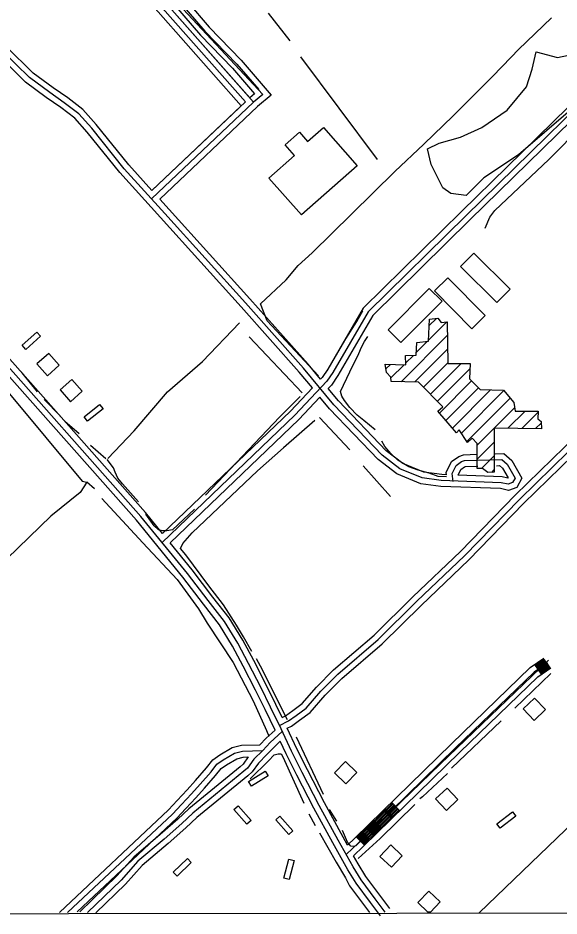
# Model space of a CAD drawing. Extents: x 3297772 to 3335630, y 634068 to 659439.
# Drawn here: x 3307569 to 3308939, y 639447 to 641721 of the extents above; entities that cross this region are included whole.
import ezdxf

# ---------------------------------------------------------------- set-up
doc = ezdxf.new("R2010")
doc.units = 0
for name, color, linetype in [('V-BLDG-OTLN', 7, 'Continuous'), ('V-GRID-FRAM', 7, 'Continuous'), ('V-ROAD-CNTR', 7, 'Continuous'), ('V-SITE-VEGE', 7, 'Continuous'), ('V-TOPO-SHOR', 7, 'Continuous')]:
    doc.layers.add(name, color=color, linetype=linetype)

msp = doc.modelspace()

# ---------------------------------------------------------------- linework, layer by layer
at = {"layer": 'V-BLDG-OTLN'}
for p, q in [((3308609.7, 640941.6), (3308628.1, 640959.9)), ((3308607.9, 640904.4), (3308654.9, 640951.4)), ((3308538.5, 640799.6), (3308656.2, 640917.3)), ((3308577.6, 640874), (3308605.8, 640902.2)), ((3308550.5, 640847), (3308569.8, 640866.3)), ((3308573.1, 640798.9), (3308656.6, 640882.3)), ((3308500.4, 640832.2), (3308511.6, 640843.4)), ((3308512.9, 640809.4), (3308546.2, 640842.7)), ((3308595.6, 640786), (3308656.9, 640847.3)), ((3308613.1, 640768.2), (3308690.7, 640845.8)), ((3308630.6, 640750.3), (3308712.8, 640832.5)), ((3308636, 640720.3), (3308717.4, 640801.7)), ((3308652.3, 640701.3), (3308734.8, 640783.8)), ((3308668.7, 640682.3), (3308765.5, 640779.1)), ((3308691.4, 640669.6), (3308798.8, 640777.1)), ((3308705.5, 640648.4), (3308814.8, 640757.7)), ((3308774.4, 640682), (3308826, 640733.5)), ((3308809.4, 640681.6), (3308852.9, 640725.1)), ((3308844.3, 640681.1), (3308885.6, 640722.4)), ((3308731.3, 640638.9), (3308774.4, 640682)), ((3308879.2, 640680.7), (3308893.3, 640694.8)), ((3308731.4, 640603.6), (3308774.6, 640646.8)), ((3308742.7, 640579.6), (3308774.7, 640611.5)), ((3308768.5, 640570), (3308774.8, 640576.3)), ((3308613.3, 639456.4), (3308606.8, 639456.4))]:
    msp.add_line(p, q, dxfattribs=at)
for points in [[(3308427.7, 641346.6), (3308286.3, 641221.8), (3308203.9, 641315.1), (3308268.7, 641372.3), (3308244.9, 641399.2), (3308281.3, 641431.3), (3308302.1, 641407.7), (3308342.4, 641443.2)], [(3308814.8, 641034), (3308723, 641124.9), (3308689.5, 641091), (3308781.3, 641000.1)], [(3308751.7, 640967.1), (3308657.1, 641062.6), (3308623.6, 641029.5), (3308718.2, 640933.9)], [(3308610.2, 641035.8), (3308506, 640930.9), (3308538.3, 640898.7), (3308642.6, 641003.6)], [(3308774.4, 640682), (3308774.8, 640570.3), (3308758.7, 640569.5), (3308744.8, 640579.5), (3308731.4, 640579.8), (3308731.3, 640643), (3308718.5, 640656.6), (3308707.1, 640646), (3308685.9, 640677.8), (3308679, 640670.3), (3308631.9, 640725), (3308644.5, 640736.2), (3308583.2, 640798.7), (3308513.8, 640800.1), (3308512.8, 640811), (3308501.7, 640822.6), (3308498.7, 640843.7), (3308550.7, 640842.6), (3308549.5, 640865.7), (3308577.2, 640866.4), (3308578.7, 640898.9), (3308607.8, 640902.5), (3308610.6, 640958.2), (3308631.8, 640960.3), (3308640, 640949.4), (3308655.8, 640951.5), (3308657, 640845.9), (3308713.3, 640845.6), (3308712, 640807.2), (3308738.8, 640779.7), (3308797.8, 640778.3), (3308824, 640746.6), (3308827.2, 640725.2), (3308885.6, 640724.9), (3308885.2, 640705.7), (3308893, 640698.9), (3308894.3, 640680.5)], [(3307579.3, 640892), (3307616.7, 640925.2), (3307626, 640914.7), (3307588.6, 640881.5)], [(3307616.5, 640844.6), (3307643.1, 640814.7), (3307673, 640841.2), (3307646.4, 640871.1)], [(3307675.1, 640778.9), (3307701.6, 640749), (3307731.5, 640775.5), (3307705, 640805.4)], [(3307736, 640710.8), (3307775.3, 640741.7), (3307784, 640730.7), (3307744.7, 640699.8)], [(3308875.3, 639941.8), (3308904.3, 639969.3), (3308876.8, 639998.4), (3308847.8, 639970.9)], [(3308370.2, 639809.1), (3308399.1, 639781.4), (3308426.8, 639810.3), (3308397.9, 639838)], [(3308152.3, 639786.9), (3308194.7, 639813.3), (3308202.1, 639801.5), (3308159.7, 639775)], [(3308653.4, 639714.1), (3308682.5, 639741.6), (3308655, 639770.6), (3308625.9, 639743.1)], [(3308126, 639725.9), (3308158.8, 639688.1), (3308148.2, 639678.9), (3308115.5, 639716.7)], [(3308781, 639679.8), (3308820.4, 639710.5), (3308829.1, 639699.5), (3308789.6, 639668.8)], [(3308231.8, 639699.5), (3308265, 639662.2), (3308254.5, 639652.9), (3308221.3, 639690.2)], [(3308485.1, 639597.7), (3308514.2, 639570.3), (3308541.7, 639599.3), (3308512.6, 639626.8)], [(3307962, 639557.6), (3307997.9, 639592.4), (3308007.6, 639582.3), (3307971.7, 639547.5)], [(3308268.2, 639587), (3308255, 639538.8), (3308241.5, 639542.4), (3308254.7, 639590.7)]]:
    msp.add_lwpolyline(points, close=True, dxfattribs=at)
for points in [[(3308581.2, 639480.6), (3308608.7, 639509.7), (3308637.7, 639482.2), (3308613.3, 639456.4)], [(3308606.8, 639456.4), (3308581.2, 639480.6)]]:
    msp.add_lwpolyline(points, dxfattribs=at)
at = {"layer": 'V-GRID-FRAM'}
msp.add_lwpolyline([(3301870.2, 657630.6), (3333425.5, 657662.7), (3333452, 639478.7), (3301880.8, 639446.5), (3301870.2, 657630.6)], dxfattribs=at)
at = {"layer": 'V-ROAD-CNTR'}
for p, q in [((3308876.6, 640083.2), (3308893.8, 640058.6)), ((3308514.8, 639734.8), (3308535.7, 639713.3)), ((3308425.3, 639647.5), (3308446.3, 639626))]:
    msp.add_line(p, q, dxfattribs=at)
for points in [[(3307696.5, 642113.7), (3307784, 642006.2), (3307875.2, 641901.3), (3307942.8, 641826.2), (3308052.8, 641697.4), (3308134.2, 641613.6), (3308210.1, 641525.6)], [(3307673.3, 642094.7), (3307761.1, 641986.9), (3307852.7, 641881.4), (3307920.3, 641806.4), (3308030.6, 641677.2), (3308112, 641593.3), (3308167.6, 641528.9)], [(3307682.7, 642105.7), (3307963.2, 641768.8), (3308188.4, 641526.9), (3308165.4, 641507.4)], [(3307684.9, 642104.2), (3307772.5, 641996.5), (3307863.9, 641891.4), (3307931.5, 641816.3), (3308041.7, 641687.3), (3308123.1, 641603.4), (3308178.2, 641539.6)], [(3307907.1, 641262.5), (3308165.4, 641507.4), (3307945.8, 641755.8), (3307835, 641879.3), (3307645.2, 642070.8)], [(3307645.2, 642070.8), (3307835, 641879.3), (3307945.8, 641755.8), (3308155.5, 641518.6)], [(3307623.9, 642049.7), (3307813.1, 641858.7), (3307923.4, 641735.8), (3308133.7, 641498)], [(3307907.9, 641284), (3308144.6, 641508.3), (3307934.6, 641745.8), (3307824.1, 641869), (3307634.6, 642060.2)], [(3308314, 640783.7), (3308280.5, 640824.1), (3308133.5, 640989.6), (3307929.4, 641215.8), (3307826.3, 641329), (3307743.8, 641431.7), (3307712.6, 641467.1), (3307676.9, 641493.9), (3307640.3, 641519.4), (3307587.9, 641558.3), (3307518.3, 641626.6), (3307504.2, 641639.2), (3307360.1, 641817.2)], [(3307907.9, 641284), (3307849.1, 641348.5), (3307766.8, 641451), (3307733.1, 641489.2), (3307694.5, 641518.2), (3307657.8, 641543.8), (3307607.4, 641581.1), (3307538.9, 641648.4), (3307526.1, 641660), (3307383.5, 641836)], [(3308230.5, 639929.4), (3308253.4, 639940.6), (3308273.1, 639954.7), (3308298.4, 639973.2), (3308335.9, 640016.1), (3308378.2, 640059.3), (3308480.3, 640146.8), (3308579, 640243.8), (3308699.6, 640358.9), (3308838.3, 640501.4), (3308962.9, 640623.2), (3309078.5, 640734), (3309213.9, 640867.6), (3309333.6, 640990.5), (3309442.1, 641090), (3309458.2, 641104.8), (3309478.5, 641129.4), (3309697.8, 641358.7), (3309816.1, 641482.4), (3309906.1, 641578.7), (3309948.9, 641619.7), (3310092, 641753)], [(3308237.5, 639949.5), (3308245.7, 639953.5), (3308264.3, 639966.9), (3308288.2, 639984.4), (3308324.9, 640026.3), (3308368, 640070.3), (3308470.2, 640157.9), (3308568.6, 640254.5), (3308689, 640369.5), (3308827.7, 640512), (3308952.4, 640634), (3309068, 640744.7), (3309203.3, 640878.2), (3309323.2, 641001.3), (3309432, 641101.1), (3309447.3, 641115.2), (3309467.3, 641139.4), (3309687, 641369.1), (3309805.2, 641492.7), (3309895.4, 641589.3), (3309938.6, 641630.6), (3310076.2, 641758.7)], [(3308250.4, 639922.4), (3308261.2, 639927.6), (3308281.9, 639942.6), (3308308.6, 639962.1), (3308346.9, 640005.9), (3308388.5, 640048.3), (3308490.5, 640135.8), (3308589.5, 640233), (3308710.1, 640348.2), (3308848.9, 640490.8), (3308973.3, 640612.5), (3309089, 640723.2), (3309224.6, 640857), (3309344.1, 640979.8), (3309452.3, 641079), (3309469.1, 641094.5), (3309489.8, 641119.5), (3309708.6, 641348.4), (3309827, 641472.1), (3309916.7, 641568.2), (3309959.2, 641608.8), (3310076.8, 641718.3)], [(3309439.2, 641373.1), (3309409.8, 641427.6), (3309154.5, 641682.9), (3308692, 641230.7), (3308443, 640985.7), (3308353, 640831.2), (3308338.7, 640810), (3308334.7, 640805.7)], [(3309426, 641365.9), (3309397.6, 641418.5), (3309154.4, 641661.8), (3308702.5, 641220), (3308455, 640976.5), (3308365.7, 640823.3), (3308350.5, 640800.6), (3308269.5, 640714.7), (3307933.5, 640392.8)], [(3308670.6, 640547.1), (3308668.3, 640566.8), (3308678, 640587.7), (3308692.1, 640597.2), (3308699.4, 640599.9), (3308793.5, 640602.3), (3308807.5, 640590.5), (3308827.3, 640555.1), (3308821.2, 640544), (3308809.6, 640540.1), (3308792.5, 640543.8), (3308640.3, 640549.4), (3308592.3, 640555.8), (3308535.3, 640579.1), (3308491, 640613.7), (3308368.7, 640741.3), (3308291.9, 640833.9), (3308144.6, 640999.6), (3307940.5, 641225.9), (3307837.7, 641338.7), (3307755.3, 641441.4), (3307722.9, 641478.2), (3307685.7, 641506), (3307649.1, 641531.6), (3307597.6, 641569.7), (3307528.6, 641637.5)], [(3309412.8, 641358.8), (3309385.5, 641409.5), (3309154.3, 641640.7), (3308713, 641209.3), (3308466.9, 640967.2), (3308378.4, 640815.3), (3308362.3, 640791.2), (3308354, 640782.5)], [(3308167.6, 641528.9), (3308155.5, 641518.6)], [(3308210.1, 641525.6), (3308175.4, 641496.2)], [(3307934.8, 640414.9), (3307891.4, 640468.2), (3307495.5, 640914.5), (3307424.4, 640988.4), (3307271.9, 641160.4), (3307168.5, 641277.8), (3306983.7, 641480.8)], [(3307907.9, 641284), (3308133.7, 641498)], [(3307928.1, 641261.8), (3308175.4, 641496.2)], [(3308219.6, 639917.4), (3308194.7, 639969.2), (3308170.3, 640018.9), (3308139, 640079.4), (3308112.2, 640130.3), (3308078.9, 640184.2), (3308038.1, 640236), (3307986.2, 640304.3), (3307868.5, 640448.8), (3307473.5, 640894.1), (3307402.4, 640968), (3307249.4, 641140.5), (3307146.2, 641257.8), (3306961.5, 641460.6)], [(3308498.3, 639456.3), (3308473.2, 639490), (3308437.4, 639538.3), (3308417, 639571.3), (3308379, 639639), (3308331.4, 639726.6), (3308288.4, 639810.1), (3308261.3, 639863.7), (3308234.7, 639920.4), (3308208.2, 639975.7), (3308183.7, 640025.7), (3308152.3, 640086.3), (3308125.2, 640137.8), (3308091.2, 640192.8), (3308050, 640245.2), (3307998, 640313.6), (3307879.9, 640458.5), (3307484.5, 640904.3), (3307413.4, 640978.2), (3307260.7, 641150.5), (3307157.3, 641267.8), (3306972.6, 641470.7)], [(3308334.7, 640805.7), (3308303.2, 640843.6), (3308155.8, 641009.6), (3307951.6, 641235.9), (3307928.1, 641261.8)], [(3308314, 640783.7), (3308258.9, 640725.2), (3307934.8, 640414.9)], [(3308653.5, 640563.9), (3308641.6, 640564.4), (3308596.2, 640570.4), (3308542.9, 640592.2), (3308501.1, 640624.9), (3308379.9, 640751.3), (3308354, 640782.5)], [(3308333.3, 640760.5), (3308280.2, 640704.1), (3307953.8, 640391.5)], [(3308777.2, 640616.9), (3308798.8, 640617.4), (3308819.3, 640600.2), (3308844.5, 640555.1), (3308831.5, 640531.6), (3308810.4, 640524.5), (3308790.6, 640528.9), (3308639, 640534.4), (3308588.4, 640541.2), (3308527.7, 640566), (3308480.9, 640602.6), (3308357.5, 640731.3), (3308333.3, 640760.5)], [(3308653.5, 640563.9), (3308652.9, 640569.3), (3308666.1, 640597.8), (3308685.3, 640610.6), (3308696.5, 640614.8), (3308730.9, 640615.7)], [(3308780.1, 640586.9), (3308788.2, 640587.1), (3308795.8, 640580.8), (3308809.7, 640555.9), (3308808.7, 640555.6), (3308794.4, 640558.8), (3308683, 640562.8)], [(3308683, 640562.8), (3308689.8, 640577.6), (3308699, 640583.7), (3308702.2, 640584.9), (3308732.7, 640585.7)], [(3308237.5, 639949.5), (3308221.7, 639982.3), (3308197.1, 640032.4), (3308165.5, 640093.3), (3308138.2, 640145.2), (3308103.5, 640201.4), (3308061.9, 640254.4), (3308009.8, 640322.9), (3307953.8, 640391.5)], [(3308403.3, 639626.4), (3308421.7, 639643.9), (3308666.5, 639882.8), (3308865.7, 640075.5), (3308900.5, 640099.9)], [(3308878.3, 640080.7), (3308902.2, 640097.4)], [(3308880.1, 640078.3), (3308903.9, 640095)], [(3308881.8, 640075.8), (3308905.6, 640092.5)], [(3308883.5, 640073.3), (3308907.4, 640090)], [(3308909.1, 640087.6), (3308875.3, 640063.9), (3308676.9, 639872.1), (3308432.1, 639633.1), (3308399.6, 639602.2)], [(3308418.4, 639599.4), (3308442.5, 639622.3), (3308687.4, 639861.3), (3308884.9, 640052.3), (3308917.7, 640075.3)], [(3308885.2, 640070.9), (3308909.1, 640087.6)], [(3308886.9, 640068.4), (3308910.8, 640085.1)], [(3308888.7, 640066), (3308912.5, 640082.7)], [(3308890.4, 640063.5), (3308914.2, 640080.2)], [(3308892.1, 640061), (3308916, 640077.8)], [(3308237.9, 639913.7), (3308207.3, 639886), (3308188.3, 639865.7), (3308166.1, 639843.4), (3308150.1, 639821.4), (3308140.8, 639813), (3308011.5, 639707.1), (3307983.8, 639680.8), (3307938.8, 639641.3), (3307872.2, 639585.1), (3307829.9, 639537.6), (3307744.9, 639455.5)], [(3308219.6, 639917.4), (3308196.7, 639896.7), (3308181.4, 639880.3)], [(3308403.3, 639626.4), (3308392.1, 639646.3), (3308344.6, 639733.6), (3308301.8, 639816.9), (3308274.8, 639870.3), (3308250.4, 639922.4)], [(3308232.9, 639889), (3308217.8, 639875.3), (3308199.1, 639855.3), (3308177.5, 639833.6), (3308161.3, 639811.4), (3308150.6, 639801.7), (3308021.5, 639695.8), (3307993.9, 639669.7), (3307948.6, 639629.9), (3307882.7, 639574.3), (3307840.8, 639527.2), (3307765.9, 639455)], [(3308486.2, 639447.3), (3308461.2, 639481.1), (3308424.9, 639529.9), (3308404.1, 639563.7), (3308365.9, 639631.8), (3308318.1, 639719.6), (3308275, 639803.3), (3308247.8, 639857.1), (3308232.9, 639889)], [(3307673.7, 639455.8), (3307949.6, 639715.5), (3307972, 639739.2), (3307996.9, 639765.7), (3308018.5, 639790.1), (3308046, 639821.5), (3308062, 639841.8), (3308080, 639854.8), (3308111.3, 639873), (3308135, 639878.9), (3308181.4, 639880.3)], [(3307694, 639455.5), (3307960.1, 639704.9), (3307982.9, 639728.9), (3308007.9, 639755.6), (3308029.7, 639780.2), (3308057.5, 639811.9), (3308072.5, 639830.8), (3308088.2, 639842.2), (3308117, 639858.9), (3308137, 639864), (3308188.1, 639865.5)], [(3307718.3, 639457.6), (3307970.7, 639694.2), (3307993.8, 639718.6), (3308019, 639745.5), (3308041, 639770.3), (3308069.1, 639802.3), (3308083, 639819.9), (3308096.4, 639829.6), (3308122.7, 639844.9), (3308139.1, 639849), (3308151.9, 639849.4)], [(3308151.9, 639849.4), (3308138.9, 639831.5), (3308131, 639824.4), (3308001.6, 639718.3), (3307973.7, 639691.9), (3307929, 639652.6), (3307861.7, 639595.9), (3307819.1, 639548), (3307725, 639457.2)], [(3308427.4, 639645.4), (3308516.9, 639732.7)], [(3308429.5, 639643.2), (3308519, 639730.5)], [(3308431.6, 639641.1), (3308521.1, 639728.4)], [(3308433.7, 639638.9), (3308523.2, 639726.2)], [(3308435.8, 639636.8), (3308525.3, 639724.1)], [(3308437.9, 639634.6), (3308527.4, 639721.9)], [(3308440, 639632.5), (3308529.5, 639719.8)], [(3308442.1, 639630.3), (3308531.5, 639717.6)], [(3308444.2, 639628.2), (3308533.6, 639715.5)], [(3308510.3, 639465.2), (3308485.3, 639499), (3308449.8, 639546.8), (3308429.9, 639578.9), (3308418.4, 639599.4)]]:
    msp.add_lwpolyline(points, dxfattribs=at)
at = {"layer": 'V-SITE-VEGE'}
msp.add_lwpolyline([(3308973.9, 641492.5), (3308836.3, 641374.5), (3308747.9, 641315.5), (3308703.7, 641271.2), (3308664.4, 641276.1), (3308644.7, 641290.9), (3308615.3, 641349.9), (3308605.4, 641389.2), (3308634.9, 641404), (3308689, 641418.7), (3308743, 641443.3), (3308806.9, 641487.5), (3308856, 641546.5), (3308870.7, 641590.8), (3308880.5, 641635), (3308934.6, 641620.3), (3308978.8, 641630.1)], dxfattribs=at)
at = {"layer": 'V-TOPO-SHOR'}
for p, q in [((3308202, 641732.5), (3308257.3, 641662.8)), ((3308283.7, 641621.9), (3308478.4, 641362.4)), ((3308153.9, 640913), (3308288.5, 640771.2)), ((3307618.1, 640773.6), (3307579.6, 640821.7)), ((3307675.7, 640713.6), (3307634.9, 640754.4)), ((3308331.8, 640708.8), (3308408.7, 640627.1)), ((3307723.8, 640667.9), (3307687.7, 640699.1)), ((3307752.6, 640639.1), (3307791.1, 640605.4)), ((3308442.3, 640586.2), (3308512, 640509.3)), ((3307762.5, 640528.4), (3307743, 640545.3)), ((3308826.9, 639973.3), (3308918.3, 640061.1)), ((3308666.2, 639821.3), (3308792.3, 639941.2)), ((3308342.3, 639754.5), (3308274.3, 639899.2)), ((3308305.2, 639705.1), (3308321.3, 639675.4)), ((3308375.7, 639686.5), (3308357.1, 639716.2))]:
    msp.add_line(p, q, dxfattribs=at)
for points in [[(3308919.6, 641720.7), (3308836, 641640.8), (3308817.1, 641621.4), (3308770, 641572.3), (3308740.3, 641542.9), (3308670.8, 641473.2), (3308595.9, 641401.3), (3308522.6, 641332), (3308413.8, 641225.1), (3308313.2, 641126), (3308278, 641094)], [(3308751.4, 641188.2), (3308763.8, 641216.2), (3308776.2, 641233.3), (3308913.1, 641362.3), (3308998.6, 641449.4), (3309155.6, 641608)], [(3308329.4, 640814.5), (3308199.6, 640953.9), (3308182.8, 640997.1), (3308247.7, 641057.2), (3308278, 641094)], [(3308351.8, 640827.1), (3308398.4, 640908), (3308426.4, 640952.3), (3308442, 640978.7)], [(3307795.9, 640605.4), (3307863.2, 640675.1), (3307947.3, 640773.6), (3308036.2, 640850.5), (3308129.9, 640949.1)], [(3308473.1, 640677.9), (3308444.3, 640701.2), (3308427.2, 640715.2), (3308409.3, 640734.6), (3308395.3, 640751.7), (3308388.3, 640762.6), (3308385.2, 640775), (3308409.3, 640824.8), (3308431.9, 640870.7), (3308438.9, 640887), (3308445.9, 640901.7), (3308454.4, 640914.2)], [(3307454.6, 640879.4), (3307731, 640547.7), (3307743, 640545.3), (3307726.2, 640518.9), (3307651.7, 640458.8), (3307346.5, 640163.3), (3307178.3, 640016.7), (3306772.2, 639653.8), (3306543.9, 639451.9)], [(3308043.1, 640512.3), (3308231, 640710.1), (3308283, 640762)], [(3308320, 640701.4), (3308240.9, 640632.2), (3308175.4, 640574.1)], [(3308653.4, 640558.9), (3308632.4, 640559.7), (3308609.9, 640568.3), (3308581.9, 640576), (3308558.6, 640583.8), (3308545.4, 640591.6), (3308530.6, 640600.9), (3308513.5, 640617.2), (3308507.3, 640623.4), (3308497.2, 640635.9), (3308490.2, 640649.1)], [(3307873.8, 640495), (3307833, 640540.7), (3307821.9, 640555.6), (3307814.5, 640570.4), (3307810.7, 640581.5), (3307794.7, 640602.5)], [(3308160.6, 640116.7), (3308139.6, 640153.8), (3308122.3, 640183.5), (3308088.9, 640234.2), (3308051.8, 640282.4), (3307993.7, 640361.5), (3307980.1, 640377.6), (3307986.3, 640389.9), (3308009.8, 640417.1), (3308175.4, 640574.1)], [(3307781.1, 640503.7), (3307884.9, 640391.2), (3307971.4, 640298.4), (3308025.8, 640224.3), (3308048.1, 640188.4), (3308113.6, 640088.3), (3308164.3, 639991.9), (3308197.7, 639916.5), (3308203.8, 639901.6)], [(3308015.9, 640476.5), (3307960.3, 640424.5), (3307945.5, 640422.1), (3307934.4, 640422.1), (3307924.5, 640424.5), (3307913.3, 640434.4), (3307892.3, 640464.1)], [(3308250.8, 639943.7), (3308210, 640025.3), (3308187.8, 640069.8), (3308172.9, 640098.2)], [(3308514.1, 639712.5), (3308637.7, 639831.2), (3308912.2, 640094.5)], [(3308156.9, 639794.1), (3308202.6, 639839.8), (3308217.4, 639854.7), (3308227.3, 639857.1), (3308234.7, 639857.1), (3308239.7, 639849.7), (3308292.8, 639732.3)], [(3309111.4, 639818), (3309043, 639749.6), (3308736, 639454.3)], [(3308656.3, 639807.7), (3308593.2, 639748.4), (3308585.8, 639743.4)], [(3308430.1, 639592.6), (3308485.7, 639643.3), (3308573.5, 639728.6)], [(3308486.9, 639684.1), (3308423.9, 639624.7), (3308420.2, 639622.3), (3308411.5, 639623.5), (3308402.9, 639633.4), (3308390.5, 639663.1)], [(3308332.4, 639656.9), (3308374.4, 639582.7), (3308397.9, 639543.2), (3308407.8, 639523.4), (3308458.5, 639455.4)]]:
    msp.add_lwpolyline(points, dxfattribs=at)

doc.saveas('drawing.dxf')
